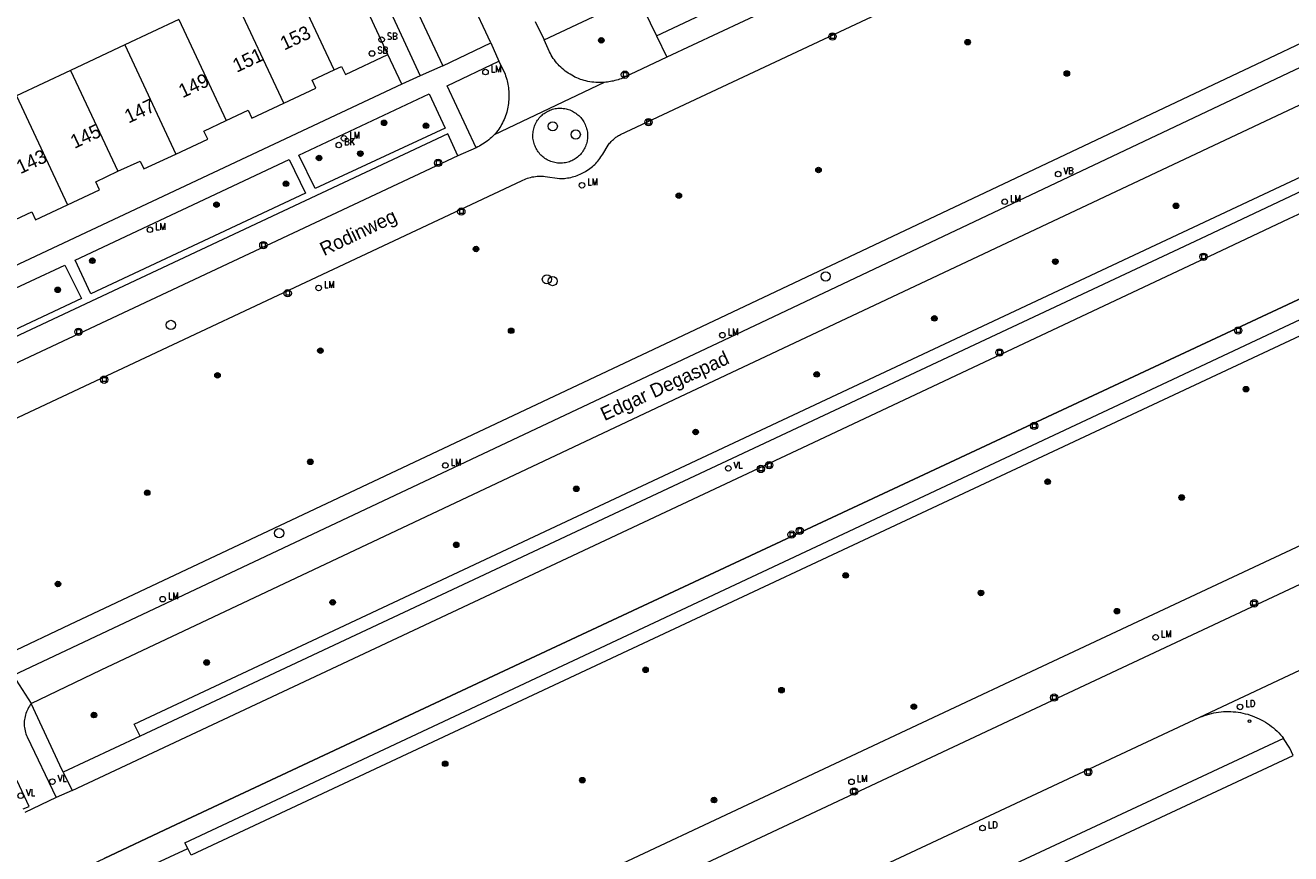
# Model space of a CAD drawing. Header units: metres. Extents: x 138165 to 154469, y 480134 to 494189.
# Tile 553 of 656: x 146850 to 146965, y 486541 to 486615. Entities that reach past the tile are written whole.
import ezdxf

# ---------------------------------------------------------------- set-up
doc = ezdxf.new("R2010")
doc.units = ezdxf.units.M
doc.header["$LTSCALE"] = 0.001
doc.header["$MEASUREMENT"] = 0
for name, color, linetype, lineweight in [('Level 5', 7, 'Continuous', 0), ('TOP-L-terrein schutting raster hek leuning', 7, 'Continuous', 0), ('TOP-L-topo objecten punt', 7, 'Continuous', 0), ('TOP-L-topo objecten vlak', 7, 'Continuous', 0), ('TOP-T-topo huisnummering naamgeving', 7, 'Continuous', 0)]:
    doc.layers.add(name, color=color, linetype=linetype, lineweight=lineweight)
doc.styles.add('Style-INTL_ISO', font='INTL_ISO.shx')
doc.styles.add('Style-STANDARD', font='STANDARD.shx')

# ---------------------------------------------------------------- blocks, each defined once
blk = doc.blocks.new('24')
at = {"layer": 'TOP-L-topo objecten punt', "color": 7, "linetype": 'Continuous', "lineweight": 0}
for radius in [0.025, 0.0182, 0.0115, 0.005]:
    blk.add_circle((0, 0), radius, dxfattribs=at)
blk = doc.blocks.new('39')
at = {"layer": 'TOP-L-topo objecten punt', "color": 7, "linetype": 'Continuous', "lineweight": 0}
for p, q in [((0.0175, 0.0175), (-0.0175, 0.0175)), ((-0.0175, 0.0175), (-0.0175, -0.0175)), ((0.0175, 0.0175), (0.0175, -0.0175)), ((0.0175, -0.0175), (-0.0175, -0.0175))]:
    blk.add_line(p, q, dxfattribs=at)
blk.add_circle((0, 0), 0.0332, dxfattribs=at)
blk = doc.blocks.new('121')
at = {"layer": 'TOP-L-topo objecten punt', "color": 7, "linetype": 'Continuous', "lineweight": 0}
blk.add_circle((0, 0), 0.025, dxfattribs=at)
at = {"layer": 'TOP-L-topo objecten punt', "color": 7, "linetype": 'Continuous', "lineweight": 0, "style": 'Style-STANDARD'}
blk.add_text('LD', height=0.06, dxfattribs=at).set_placement((0.0483, 0))
blk = doc.blocks.new('10')
at = {"layer": 'TOP-L-topo objecten punt', "linetype": 'Continuous', "lineweight": 0}
blk.add_circle((0, 0), 0.0125, dxfattribs=at)
blk = doc.blocks.new('16')
at = {"layer": 'TOP-L-topo objecten punt', "color": 7, "linetype": 'Continuous', "lineweight": 0}
blk.add_circle((0, 0), 0.025, dxfattribs=at)
at = {"layer": 'TOP-L-topo objecten punt', "color": 7, "linetype": 'Continuous', "lineweight": 0, "style": 'Style-STANDARD'}
blk.add_text('LM', height=0.06, dxfattribs=at).set_placement((0.0483, 0))
blk = doc.blocks.new('*U13')
at = {"layer": 'Level 5', "color": 7, "linetype": 'Continuous', "lineweight": 0}
blk.add_circle((0, 0), 0.0415, dxfattribs=at)
blk = doc.blocks.new('150')
at = {"layer": 'Level 5', "color": 7, "linetype": 'Continuous', "lineweight": 0}
blk.add_blockref('*U13', (0, 0), dxfattribs=at)
blk = doc.blocks.new('72')
at = {"layer": 'TOP-L-topo objecten punt', "color": 7, "linetype": 'Continuous', "lineweight": 0}
blk.add_circle((0, 0), 0.025, dxfattribs=at)
at = {"layer": 'TOP-L-topo objecten punt', "color": 7, "linetype": 'Continuous', "lineweight": 0, "style": 'Style-STANDARD'}
blk.add_text('BK', height=0.06, dxfattribs=at).set_placement((0.0483, 0))
blk = doc.blocks.new('15')
at = {"layer": 'TOP-L-topo objecten punt', "color": 7, "linetype": 'Continuous', "lineweight": 0}
blk.add_circle((0, 0), 0.025, dxfattribs=at)
at = {"layer": 'TOP-L-topo objecten punt', "color": 7, "linetype": 'Continuous', "lineweight": 0, "style": 'Style-STANDARD'}
blk.add_text('VL', height=0.06, dxfattribs=at).set_placement((0.0483, 0))
blk = doc.blocks.new('175')
at = {"layer": 'TOP-L-topo objecten punt', "color": 7, "linetype": 'Continuous', "lineweight": 0}
blk.add_circle((0, 0), 0.025, dxfattribs=at)
at = {"layer": 'TOP-L-topo objecten punt', "color": 7, "linetype": 'Continuous', "lineweight": 0, "style": 'Style-STANDARD'}
blk.add_text('SB', height=0.06, dxfattribs=at).set_placement((0.0483, 0))
blk = doc.blocks.new('14')
at = {"layer": 'TOP-L-topo objecten punt', "color": 7, "linetype": 'Continuous', "lineweight": 0}
blk.add_circle((0, 0), 0.025, dxfattribs=at)
at = {"layer": 'TOP-L-topo objecten punt', "color": 7, "linetype": 'Continuous', "lineweight": 0, "style": 'Style-STANDARD'}
blk.add_text('VB', height=0.06, dxfattribs=at).set_placement((0.0483, 0))

msp = doc.modelspace()

# ---------------------------------------------------------------- linework, layer by layer
at = {"layer": 'TOP-L-terrein schutting raster hek leuning', "flags": 128}
msp.add_lwpolyline([(146956.6, 486596.21), (146860.7, 486551.26), (146853.75, 486548.01)], dxfattribs=at)
at = {"layer": 'TOP-L-topo objecten vlak', "flags": 128}
for points in [[(146892.42, 486613.92), (146881.38, 486637.45)], [(146960.94, 486632.25), (146963.52, 486626.63), (146968.74, 486615.34), (146961.62, 486611.96), (146909.23, 486587.18), (146854.32, 486561.31), (146848.88, 486558.74)], [(146841.67, 486576.31), (146895.2, 486601.43), (146895.32, 486601.5), (146895.46, 486601.56), (146895.59, 486601.61), (146895.73, 486601.67), (146895.87, 486601.71), (146896.02, 486601.75), (146896.17, 486601.79), (146896.3, 486601.81), (146896.45, 486601.83), (146896.6, 486601.85), (146896.75, 486601.86), (146896.89, 486601.86), (146897.02, 486601.86), (146897.17, 486601.85), (146897.32, 486601.84), (146898.63, 486601.64), (146898.77, 486601.64), (146898.92, 486601.65), (146899.07, 486601.66), (146899.2, 486601.67), (146899.36, 486601.7), (146899.49, 486601.72), (146899.64, 486601.75), (146899.79, 486601.79), (146899.93, 486601.83), (146900.08, 486601.87), (146900.22, 486601.92), (146900.35, 486601.97), (146900.49, 486602.03), (146900.61, 486602.09), (146900.75, 486602.16), (146900.86, 486602.22), (146900.98, 486602.29), (146901.11, 486602.37), (146901.24, 486602.45), (146901.36, 486602.54), (146901.48, 486602.64), (146901.6, 486602.73), (146901.7, 486602.82), (146901.81, 486602.93), (146901.91, 486603.02), (146902.01, 486603.13), (146902.1, 486603.23), (146902.2, 486603.35), (146902.29, 486603.47), (146902.38, 486603.6), (146902.47, 486603.72), (146902.54, 486603.84), (146903.04, 486604.67), (146903.1, 486604.76), (146903.16, 486604.83), (146903.23, 486604.91), (146903.29, 486604.98), (146903.36, 486605.05), (146903.42, 486605.12), (146903.5, 486605.19), (146903.57, 486605.25), (146903.64, 486605.31), (146903.73, 486605.38), (146903.81, 486605.43), (146903.88, 486605.48), (146903.96, 486605.53), (146904.06, 486605.58), (146904.15, 486605.64), (146953.97, 486628.99)], [(147039.97, 486621.71), (147038.91, 486624.01), (147038.68, 486623.91), (147037.88, 486623.56), (147004.85, 486609.22), (146995.55, 486604.85), (146982.73, 486598.82), (146970.95, 486593.28), (146896, 486558.27), (146863.46, 486543.03), (146857.47, 486540.21)], [(146907.39, 486614.53), (146923.61, 486622.21), (146924.57, 486620.25)], [(146878.26, 486611.46), (146873.98, 486620.59), (146873.79, 486620.5)], [(146924.57, 486620.25), (146908.32, 486612.63)], [(146865.01, 486541.11), (146864.74, 486541.62), (146953.6, 486583.27), (146972.67, 486592.23), (147003.93, 486607.11), (147033.68, 486620.01), (147033.99, 486619.11)], [(147033.99, 486619.11), (147034.16, 486618.63), (147004.4, 486605.7), (146973.2, 486591), (146865.32, 486540.49), (146865.01, 486541.11)], [(146873.71, 486608.45), (146869.09, 486618.3)], [(146885.2, 486618.01), (146888.08, 486611.84)], [(146897.23, 486614.19), (146905.65, 486618.15), (146907.39, 486614.53)], [(146881.11, 486617.14), (146882.79, 486617.91), (146886.03, 486610.92)], [(146883.12, 486612.86), (146881.11, 486617.14)], [(146864.2, 486616.01), (146859.31, 486613.72)], [(146864.2, 486616.01), (146868.48, 486606.88)], [(146896.44, 486615.85), (146897.23, 486614.19)], [(146850.85, 486554.2), (146857.17, 486557.26), (146909.01, 486581.69), (146980.61, 486615.4)], [(146854.55, 486546.35), (146878.53, 486557.57), (146922.11, 486578.02), (146957.12, 486594.5), (146957.39, 486594.63), (146964.61, 486598.03), (146966.16, 486598.76), (147001.9, 486615.6)], [(146907.39, 486614.53), (146908.32, 486612.63)], [(146859.31, 486613.72), (146854.42, 486611.42)], [(146859.31, 486613.72), (146863.93, 486603.86)], [(146888.08, 486611.84), (146892.42, 486613.92)], [(146892.42, 486613.92), (146893.13, 486612.25)], [(146902.67, 486610.34), (146902.55, 486610.34), (146902.4, 486610.33), (146902.08, 486610.33), (146901.9, 486610.34), (146901.72, 486610.35), (146901.54, 486610.37), (146901.36, 486610.4), (146901.18, 486610.43), (146901.01, 486610.47), (146900.85, 486610.51), (146900.68, 486610.56), (146900.53, 486610.61), (146900.36, 486610.68), (146900.2, 486610.75), (146900.03, 486610.82), (146899.89, 486610.89), (146899.73, 486610.98), (146899.58, 486611.07), (146899.42, 486611.17), (146899.29, 486611.26), (146899.15, 486611.36), (146899.01, 486611.48), (146898.87, 486611.59), (146898.74, 486611.72), (146898.61, 486611.84), (146898.5, 486611.96), (146898.39, 486612.08), (146898.28, 486612.22), (146898.17, 486612.36), (146898.07, 486612.51), (146897.97, 486612.66), (146897.87, 486612.81), (146897.8, 486612.95), (146897.71, 486613.11), (146897.23, 486614.19)], [(146967.89, 486612.76), (146913.47, 486587.01), (146849.24, 486556.74)], [(146860.7, 486551.26), (146860.18, 486552.35), (146971.11, 486604.36), (146974.02, 486608.91), (146981.88, 486612.65)], [(146878.26, 486611.46), (146878.92, 486611.78), (146879.27, 486611.05), (146883.12, 486612.86)], [(146884.38, 486610.17), (146883.12, 486612.86)], [(146891.09, 486604.43), (146888.48, 486610.04), (146893.13, 486612.25)], [(146893.13, 486612.25), (146893.71, 486611.08), (146893.76, 486610.93), (146893.81, 486610.77), (146893.86, 486610.61), (146893.9, 486610.47), (146893.93, 486610.33), (146893.96, 486610.17), (146893.99, 486610.01), (146894.02, 486609.86), (146894.03, 486609.7), (146894.05, 486609.55), (146894.05, 486609.41), (146894.06, 486609.24), (146894.06, 486609.07), (146894.06, 486608.93), (146894.05, 486608.76), (146894.03, 486608.62), (146894.02, 486608.44), (146894, 486608.28), (146893.97, 486608.1), (146893.93, 486607.95), (146893.9, 486607.79), (146893.86, 486607.64), (146893.81, 486607.48), (146893.75, 486607.31), (146893.69, 486607.14), (146893.63, 486606.99), (146893.55, 486606.83), (146893.48, 486606.69), (146893.39, 486606.53), (146893.31, 486606.39), (146893.23, 486606.26), (146893.14, 486606.12), (146893.04, 486605.99), (146892.93, 486605.85), (146892.83, 486605.73), (146892.71, 486605.59)], [(146908.32, 486612.63), (146904.45, 486610.78), (146904.33, 486610.72), (146904.19, 486610.67), (146904.05, 486610.62), (146903.92, 486610.58), (146903.78, 486610.53), (146903.64, 486610.5), (146903.49, 486610.46), (146903.37, 486610.44), (146903.25, 486610.41), (146903.1, 486610.39), (146902.96, 486610.37), (146902.82, 486610.35), (146902.67, 486610.34)], [(146854.42, 486611.42), (146849.54, 486609.13)], [(146854.42, 486611.42), (146858.7, 486602.3)], [(146873.71, 486608.45), (146876.6, 486609.8), (146876.26, 486610.53), (146878.26, 486611.46)], [(146888.08, 486611.84), (146886.03, 486610.92)], [(146884.38, 486610.17), (146836.17, 486587.54)], [(146886.03, 486610.92), (146884.38, 486610.17)], [(146902.67, 486610.34), (146892.71, 486605.59)], [(146819.99, 486522.67), (146840.55, 486532.31), (146853.12, 486538.19), (146855.53, 486539.31), (146857.47, 486540.21), (146863.46, 486543.03), (146896, 486558.27), (146970.95, 486593.28), (146982.73, 486598.82), (146995.55, 486604.85), (147004.85, 486609.22)], [(146849.54, 486609.13), (146854.15, 486599.28)], [(146983.6, 486608.93), (146956.6, 486596.21), (146860.7, 486551.26)], [(146875.07, 486603.77), (146886.84, 486609.31), (146888.29, 486606.2), (146876.55, 486600.76), (146875.07, 486603.77)], [(146868.48, 486606.88), (146870.48, 486607.82), (146870.82, 486607.09), (146873.71, 486608.45)], [(146896.42, 486604.58), (146896.37, 486604.7), (146896.33, 486604.82), (146896.3, 486604.93), (146896.27, 486605.05), (146896.25, 486605.17), (146896.23, 486605.3), (146896.23, 486605.41), (146896.22, 486605.54), (146896.23, 486605.67), (146896.24, 486605.79), (146896.25, 486605.9), (146896.27, 486606.01), (146896.3, 486606.14), (146896.33, 486606.26), (146896.37, 486606.38), (146896.41, 486606.48), (146896.46, 486606.6), (146896.52, 486606.71), (146896.58, 486606.82), (146896.65, 486606.93), (146896.72, 486607.02), (146896.79, 486607.12), (146896.88, 486607.21), (146896.97, 486607.3), (146897.05, 486607.38), (146897.13, 486607.45), (146897.23, 486607.53), (146897.33, 486607.59), (146897.43, 486607.66), (146897.54, 486607.72), (146897.66, 486607.78), (146897.76, 486607.82), (146897.88, 486607.87), (146898, 486607.91), (146898.12, 486607.94), (146898.24, 486607.97), (146898.37, 486607.98), (146898.49, 486608), (146898.61, 486608.01), (146898.73, 486608.01), (146898.85, 486608), (146898.97, 486607.99), (146899.1, 486607.97), (146899.22, 486607.95), (146899.33, 486607.92), (146899.44, 486607.89), (146899.56, 486607.85), (146899.67, 486607.8), (146899.79, 486607.75), (146899.9, 486607.69), (146900, 486607.63), (146900.1, 486607.56), (146900.2, 486607.48), (146900.3, 486607.41), (146900.39, 486607.33), (146900.48, 486607.24), (146900.55, 486607.16), (146900.63, 486607.06), (146900.71, 486606.96), (146900.78, 486606.85), (146900.83, 486606.76), (146900.89, 486606.65), (146900.95, 486606.53), (146900.99, 486606.42), (146901.04, 486606.3), (146901.08, 486606.18), (146901.11, 486606.07), (146901.13, 486605.95), (146901.15, 486605.84), (146901.16, 486605.73), (146901.17, 486605.6), (146901.17, 486605.47), (146901.17, 486605.36), (146901.16, 486605.24), (146901.14, 486605.12), (146901.12, 486605.01), (146901.1, 486604.89), (146901.06, 486604.77), (146901.02, 486604.65), (146900.98, 486604.54), (146900.93, 486604.43), (146900.87, 486604.32), (146900.81, 486604.22), (146900.74, 486604.11), (146900.67, 486604.01), (146900.59, 486603.91), (146900.52, 486603.83), (146900.43, 486603.74), (146900.35, 486603.66), (146900.25, 486603.58), (146900.15, 486603.5), (146900.05, 486603.43), (146899.95, 486603.37), (146899.84, 486603.31), (146899.74, 486603.26), (146899.63, 486603.22), (146899.52, 486603.17), (146899.4, 486603.14), (146899.29, 486603.11), (146899.16, 486603.08), (146899.04, 486603.06), (146898.91, 486603.05), (146898.8, 486603.04), (146898.67, 486603.04), (146898.56, 486603.04), (146898.45, 486603.05), (146898.33, 486603.07), (146898.2, 486603.09), (146898.08, 486603.12), (146897.96, 486603.15), (146897.85, 486603.19), (146897.73, 486603.24), (146897.62, 486603.29), (146897.51, 486603.35), (146897.41, 486603.41), (146897.3, 486603.47), (146897.21, 486603.54), (146897.12, 486603.61), (146897.03, 486603.69), (146896.95, 486603.77), (146896.86, 486603.86), (146896.78, 486603.96), (146896.71, 486604.05), (146896.64, 486604.16), (146896.58, 486604.26), (146896.51, 486604.37), (146896.46, 486604.47), (146896.42, 486604.58)], [(146863.93, 486603.86), (146866.82, 486605.22), (146866.48, 486605.94), (146868.48, 486606.88)], [(146889.45, 486603.7), (146888.52, 486605.68), (146841.83, 486583.78)], [(146892.71, 486605.59), (146892.6, 486605.48), (146892.48, 486605.36), (146892.36, 486605.26), (146892.23, 486605.14), (146892.08, 486605.03), (146891.95, 486604.93), (146891.82, 486604.84), (146891.67, 486604.74), (146891.53, 486604.66), (146891.39, 486604.58), (146891.23, 486604.5), (146891.09, 486604.43)], [(146891.09, 486604.43), (146889.45, 486603.7)], [(146889.45, 486603.7), (146842.74, 486581.79)], [(146854.83, 486594.28), (146874.17, 486603.38), (146875.66, 486600.33), (146856.25, 486591.24), (146854.83, 486594.28)], [(146858.7, 486602.3), (146860.7, 486603.23), (146861.04, 486602.51), (146863.93, 486603.86)], [(146854.15, 486599.28), (146857.04, 486600.64), (146856.7, 486601.36), (146858.7, 486602.3)], [(146848.92, 486597.71), (146850.92, 486598.65), (146851.26, 486597.92), (146854.15, 486599.28)], [(146866.54, 486521.99), (146867.15, 486522.24), (146876.7, 486526.8), (146942.3, 486557.59), (147023.16, 486595.45)], [(146836.7, 486581.97), (146835.24, 486585.13), (146853.91, 486593.83), (146855.4, 486590.82), (146841.6, 486584.32)], [(147024.51, 486592.57), (146943.65, 486554.7), (146878.06, 486523.91), (146868.45, 486519.33), (146867.96, 486519.12)], [(146956.53, 486552.96), (146981.27, 486564.6)], [(146849.24, 486556.74), (146850.85, 486554.2)], [(146850.85, 486554.2), (146850.77, 486554.08), (146850.69, 486553.96), (146850.61, 486553.84), (146850.54, 486553.71), (146850.48, 486553.58), (146850.42, 486553.45), (146850.38, 486553.31), (146850.33, 486553.17), (146850.3, 486553.03), (146850.27, 486552.89), (146850.25, 486552.75), (146850.23, 486552.6), (146850.23, 486552.46), (146850.23, 486552.32), (146850.23, 486552.17), (146850.25, 486552.03), (146850.27, 486551.88), (146850.3, 486551.74), (146850.33, 486551.6), (146850.38, 486551.46), (146850.42, 486551.33), (146850.48, 486551.19), (146853.12, 486545.7)], [(146853.75, 486548.01), (146853.45, 486548.62), (146850.85, 486554.2)], [(146906.66, 486529.64), (146956.53, 486552.96)], [(146956.53, 486552.96), (146956.74, 486553.04), (146956.95, 486553.12), (146957.15, 486553.19), (146957.37, 486553.25), (146957.58, 486553.31), (146957.8, 486553.35), (146958.01, 486553.39), (146958.23, 486553.42), (146958.45, 486553.45), (146958.67, 486553.47), (146958.89, 486553.48), (146959.11, 486553.48), (146959.33, 486553.47), (146959.55, 486553.46), (146959.77, 486553.44), (146959.99, 486553.41), (146960.21, 486553.38), (146960.43, 486553.33), (146960.64, 486553.28), (146960.86, 486553.23), (146961.07, 486553.16), (146961.27, 486553.09), (146961.48, 486553.01), (146961.68, 486552.92), (146961.89, 486552.83), (146962.08, 486552.73), (146962.27, 486552.63), (146962.46, 486552.51), (146962.65, 486552.39), (146962.83, 486552.27), (146963.01, 486552.14), (146963.18, 486552), (146963.35, 486551.85), (146963.51, 486551.7), (146963.67, 486551.55), (146963.82, 486551.39), (146963.97, 486551.22), (146964.11, 486551.05)], [(146860.7, 486551.26), (146853.75, 486548.01)], [(146964.11, 486551.05), (146903.11, 486522.57)], [(146964.97, 486549.51), (146964.66, 486550.16), (146964.11, 486551.05)], [(146903.75, 486520.91), (146964.97, 486549.51)], [(146850.13, 486544.68), (146850.67, 486544.91), (146849.59, 486547.22), (146849.14, 486547.03)], [(146853.75, 486548.01), (146854.55, 486546.35)], [(146854.55, 486546.35), (146853.12, 486545.7)], [(146853.12, 486545.7), (146850.29, 486544.37)], [(146858.52, 486538.08), (146865.01, 486541.11)]]:
    msp.add_lwpolyline(points, dxfattribs=at)

# ---------------------------------------------------------------- block references
at = {"layer": 'TOP-L-topo objecten punt', "xscale": 10, "yscale": 10, "zscale": 10}
for name, p in [('175', (146882.54, 486614.2)), ('39', (146923.32, 486614.48)), ('175', (146881.68, 486612.95)), ('24', (146902.41, 486614.14)), ('24', (146935.53, 486613.97)), ('16', (146891.94, 486611.27)), ('39', (146904.55, 486611.03)), ('24', (146944.5, 486611.14)), ('24', (146882.77, 486606.68)), ('24', (146886.55, 486606.42)), ('150', (146898.02, 486606.37)), ('39', (146906.68, 486606.74)), ('16', (146879.14, 486605.28)), ('150', (146900.1, 486605.63)), ('72', (146878.67, 486604.67)), ('24', (146876.89, 486603.5)), ('24', (146880.62, 486603.9)), ('39', (146887.65, 486603.06)), ('24', (146922.05, 486602.42)), ('14', (146943.72, 486602.05)), ('24', (146873.89, 486601.18)), ('16', (146900.66, 486601.04)), ('24', (146909.42, 486600.1)), ('16', (146938.89, 486599.55)), ('24', (146867.61, 486599.29)), ('39', (146889.75, 486598.66)), ('24', (146954.37, 486599.18)), ('16', (146861.59, 486597.02)), ('39', (146871.85, 486595.63)), ('24', (146891.08, 486595.28)), ('24', (146856.39, 486594.22)), ('24', (146943.47, 486594.14)), ('39', (146956.86, 486594.58)), ('150', (146897.49, 486592.54)), ('150', (146898.01, 486592.38)), ('150', (146922.69, 486592.8)), ('24', (146853.26, 486591.59)), ('16', (146876.85, 486591.76)), ('39', (146874.05, 486591.28)), ('150', (146863.49, 486588.42)), ('24', (146932.53, 486589.01)), ('39', (146960, 486587.92)), ('39', (146855.13, 486587.8)), ('24', (146894.26, 486587.89)), ('16', (146913.36, 486587.49)), ('24', (146877.01, 486586.09)), ('39', (146938.42, 486585.93)), ('39', (146857.45, 486583.47)), ('24', (146867.7, 486583.86)), ('24', (146921.89, 486583.95)), ('24', (146960.71, 486582.61)), ('39', (146941.55, 486579.29)), ('24', (146910.94, 486578.74)), ('24', (146876.1, 486576.05)), ('16', (146888.31, 486575.72)), ('15', (146913.89, 486575.46)), ('39', (146916.84, 486575.4)), ('39', (146917.58, 486575.75)), ('24', (146942.77, 486574.25)), ('24', (146861.35, 486573.25)), ('24', (146900.15, 486573.61)), ('24', (146954.89, 486572.82)), ('150', (146873.28, 486569.6)), ('39', (146920.35, 486569.82)), ('24', (146889.29, 486568.55)), ('39', (146919.62, 486569.47)), ('24', (146924.51, 486565.78)), ('24', (146853.28, 486565.01)), ('16', (146862.75, 486563.64)), ('24', (146936.74, 486564.2)), ('24', (146878.12, 486563.35)), ('39', (146961.45, 486563.26)), ('24', (146949.03, 486562.55)), ('16', (146952.53, 486560.19)), ('24', (146866.72, 486557.91)), ('24', (146906.41, 486557.25)), ('24', (146918.7, 486555.41)), ('39', (146943.36, 486554.74)), ('24', (146930.67, 486553.92)), ('121', (146960.17, 486553.9)), ('24', (146856.53, 486553.16)), ('10', (146961.03, 486552.61)), ('24', (146888.29, 486548.76)), ('39', (146946.44, 486548.01)), ('15', (146852.77, 486547.15)), ('24', (146900.69, 486547.28)), ('16', (146925.03, 486547.13)), ('15', (146849.91, 486545.87)), ('39', (146925.26, 486546.26)), ('24', (146912.6, 486545.48)), ('121', (146936.88, 486542.95))]:
    msp.add_blockref(name, p, dxfattribs=at)

# ---------------------------------------------------------------- texts
at = {"layer": 'TOP-T-topo huisnummering naamgeving', "style": 'Style-INTL_ISO'}
for s, rotation, p in [('153', 25.1, (146873.74, 486613.21)), ('151', 25.1, (146869.44, 486611.2)), ('149', 25.1, (146864.55, 486608.9)), ('147', 25.1, (146859.66, 486606.61)), ('145', 25.1, (146854.77, 486604.32)), ('143', 25.1, (146849.88, 486602.03)), ('Rodinweg', 25.5, (146877.34, 486594.62)), ('Edgar Degaspad', 24.8, (146902.7, 486579.72))]:
    msp.add_text(s, height=1.25, rotation=rotation, dxfattribs=at).set_placement(p)

doc.saveas('drawing.dxf')
